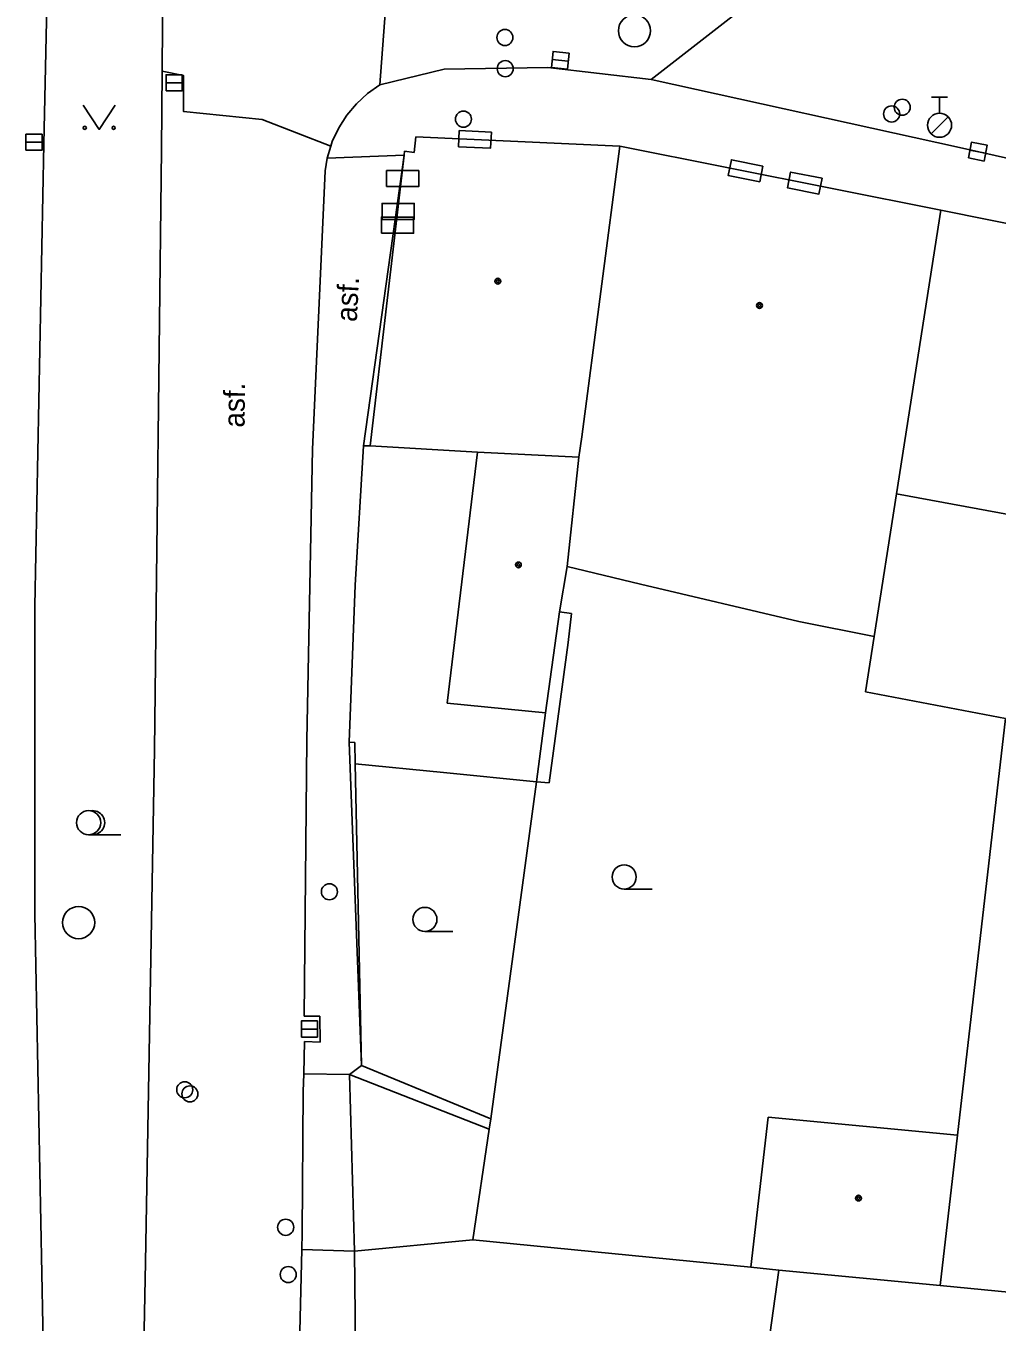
# Model space of a CAD drawing. Extents: x -596229 to -595156, y -1161237 to -1159376.
# Drawn here: x -595372.57 to -595342.36, y -1160923.46 to -1160883.13 of the extents above; entities that cross this region are included whole.
import ezdxf

# ---------------------------------------------------------------- set-up
doc = ezdxf.new("R2010")
doc.units = 0
for name, color, linetype in [('DOP - kresba z DSPS bez souradnic', 7, 'Continuous'), ('DOP - rozhrani ploch obecne', 7, 'Continuous'), ('Level 24', 7, 'Continuous'), ('Level 27', 7, 'Continuous'), ('Level 28', 7, 'Continuous'), ('Level 31', 7, 'Continuous'), ('Level 36', 7, 'Continuous'), ('Level 39', 7, 'Continuous'), ('Specificka linie pasportu komunikaci', 7, 'Continuous'), ('TM - budovy zdene_ betonove - VP', 7, 'Continuous'), ('TM - komunikace - VP', 7, 'Continuous'), ('TM - plot drateny_ kovovy - VP', 7, 'Continuous'), ('TM - plot zdeny_ ohradni zed - VP', 7, 'Continuous'), ('TM - popis povrchu', 7, 'Continuous'), ('TM - rozhrani mezi zpev. plochami mezi sebou - VP', 7, 'Continuous'), ('TM - rozhrani ploch obecne - VP', 7, 'Continuous'), ('TM - vjezd na pozemek', 7, 'Continuous')]:
    doc.layers.add(name, color=color, linetype=linetype)

msp = doc.modelspace()

# ---------------------------------------------------------------- linework, layer by layer
at = {"layer": 'DOP - kresba z DSPS bez souradnic'}
for points in [[(-595355.97, -1160901.36), (-595355.6, -1160901.41)], [(-595355.6, -1160901.41), (-595355.7, -1160902.31)], [(-595355.7, -1160902.31), (-595356.29, -1160906.68)], [(-595356.29, -1160906.68), (-595356.69, -1160906.65)]]:
    msp.add_lwpolyline(points, dxfattribs=at)
at = {"layer": 'DOP - rozhrani ploch obecne'}
for points in [[(-595346.45, -1160903.85), (-595346.18, -1160902.13)], [(-595342.1, -1160904.68), (-595346.45, -1160903.85)], [(-595356.41, -1160904.5), (-595356.69, -1160906.65)], [(-595359.58, -1160906.36), (-595362.33, -1160906.09)], [(-595359.58, -1160906.36), (-595356.69, -1160906.65)], [(-595356.69, -1160906.65), (-595358.11, -1160917.14)], [(-595350.02, -1160921.75), (-595358.67, -1160920.9)]]:
    msp.add_lwpolyline(points, dxfattribs=at)
at = {"layer": 'Level 24'}
for points in [[(-595358.091, -1160886.433), (-595359.09, -1160886.388), (-595359.113, -1160886.887), (-595358.114, -1160886.933)], [(-595349.643, -1160887.491), (-595350.623, -1160887.296), (-595350.721, -1160887.786), (-595349.74, -1160887.981)], [(-595361.35, -1160888.13), (-595360.35, -1160888.13), (-595360.35, -1160887.63), (-595361.35, -1160887.63)], [(-595347.804, -1160887.872), (-595348.785, -1160887.676), (-595348.882, -1160888.167), (-595347.902, -1160888.362)], [(-595361.49, -1160889.15), (-595360.49, -1160889.15), (-595360.49, -1160888.65), (-595361.49, -1160888.65)], [(-595361.51, -1160889.58), (-595360.51, -1160889.58), (-595360.51, -1160889.08), (-595361.51, -1160889.08)]]:
    msp.add_lwpolyline(points, close=True, dxfattribs=at)
at = {"layer": 'Level 27'}
for p, q in [((-595356.199, -1160884.173), (-595355.701, -1160884.227)), ((-595368.21, -1160884.9), (-595367.71, -1160884.9)), ((-595372.57, -1160886.75), (-595372.07, -1160886.75)), ((-595343.205, -1160886.993), (-595342.715, -1160887.087)), ((-595364, -1160914.34), (-595363.5, -1160914.34))]:
    msp.add_line(p, q, dxfattribs=at)
for points in [[(-595356.225, -1160884.422), (-595355.728, -1160884.475), (-595355.675, -1160883.978), (-595356.172, -1160883.925)], [(-595368.21, -1160885.15), (-595367.71, -1160885.15), (-595367.71, -1160884.65), (-595368.21, -1160884.65)], [(-595372.57, -1160887), (-595372.07, -1160887), (-595372.07, -1160886.5), (-595372.57, -1160886.5)], [(-595343.253, -1160887.238), (-595342.762, -1160887.333), (-595342.667, -1160886.842), (-595343.158, -1160886.747)], [(-595364, -1160914.59), (-595363.5, -1160914.59), (-595363.5, -1160914.09), (-595364, -1160914.09)]]:
    msp.add_lwpolyline(points, close=True, dxfattribs=at)
for centre in [(-595353.64, -1160883.28), (-595370.93, -1160911.03)]:
    msp.add_circle(centre, 0.5, dxfattribs=at)
at = {"layer": 'Level 28'}
for p, q in [((-595344.4, -1160885.345), (-595343.9, -1160885.345)), ((-595344.15, -1160885.845), (-595344.15, -1160885.345)), ((-595344.408, -1160886.492), (-595343.878, -1160885.962))]:
    msp.add_line(p, q, dxfattribs=at)
for centre, radius in [((-595357.67, -1160883.49), 0.25), ((-595357.66, -1160884.46), 0.25), ((-595345.31, -1160885.66), 0.25), ((-595345.64, -1160885.87), 0.25), ((-595344.15, -1160886.22), 0.375)]:
    msp.add_circle(centre, radius, dxfattribs=at)
at = {"layer": 'Level 31'}
for centre in [(-595358.96, -1160886.03), (-595363.13, -1160910.07), (-595367.63, -1160916.23), (-595367.47, -1160916.36), (-595364.49, -1160920.51), (-595364.41, -1160921.98)]:
    msp.add_circle(centre, 0.25, dxfattribs=at)
at = {"layer": 'Level 36'}
for p, q in [((-595370.62, -1160908.295), (-595369.62, -1160908.295)), ((-595353.96, -1160909.985), (-595353.085, -1160909.985)), ((-595360.16, -1160911.305), (-595359.285, -1160911.305))]:
    msp.add_line(p, q, dxfattribs=at)
msp.add_lwpolyline([(-595370.79, -1160885.6), (-595370.29, -1160886.35), (-595369.79, -1160885.6)], dxfattribs=at)
for centre, radius in [((-595370.74, -1160886.3), 0.05), ((-595369.841, -1160886.3), 0.05), ((-595370.62, -1160907.92), 0.375), ((-595353.96, -1160909.61), 0.375), ((-595360.16, -1160910.93), 0.375)]:
    msp.add_circle(centre, radius, dxfattribs=at)
msp.add_arc((-595370.495, -1160907.92), 0.375, 260.4059, 99.5941, dxfattribs=at)
at = {"layer": 'Level 39'}
for centre, radius in [((-595357.89, -1160891.07), 0.09), ((-595357.89, -1160891.07), 0.0398), ((-595349.75, -1160891.83), 0.09), ((-595349.75, -1160891.83), 0.0398), ((-595357.25, -1160899.9), 0.09), ((-595357.25, -1160899.9), 0.0398), ((-595346.67, -1160919.6), 0.09), ((-595346.67, -1160919.6), 0.0398)]:
    msp.add_circle(centre, radius, dxfattribs=at)
at = {"layer": 'Specificka linie pasportu komunikaci'}
for points in [[(-595361.56, -1160884.96), (-595361.06, -1160878.3)], [(-595353.12, -1160884.8), (-595348.23, -1160880.98)], [(-595362.5, -1160915.76), (-595358.16, -1160917.46)], [(-595358.67, -1160920.9), (-595362.35, -1160921.25)]]:
    msp.add_lwpolyline(points, dxfattribs=at)
at = {"layer": 'TM - budovy zdene_ betonove - VP'}
for points in [[(-595360.44, -1160886.58), (-595360.49, -1160887.07)], [(-595354.1, -1160886.87), (-595360.44, -1160886.58)], [(-595361.86, -1160896.2), (-595360.8, -1160887.15)], [(-595360.49, -1160887.07), (-595360.79, -1160887.03)], [(-595354.1, -1160886.87), (-595355.28, -1160895.92)], [(-595354.1, -1160886.87), (-595344.11, -1160888.86)], [(-595345.49, -1160897.69), (-595344.11, -1160888.86)], [(-595344.11, -1160888.86), (-595335.25, -1160890.65)], [(-595355.28, -1160895.92), (-595355.37, -1160896.55)], [(-595358.52, -1160896.39), (-595361.86, -1160896.2)], [(-595359.47, -1160904.2), (-595358.52, -1160896.39)], [(-595355.37, -1160896.55), (-595358.52, -1160896.39)], [(-595355.73, -1160899.95), (-595355.37, -1160896.55)], [(-595345.49, -1160897.69), (-595346.18, -1160902.13)], [(-595336.94, -1160899.26), (-595345.49, -1160897.69)], [(-595355.73, -1160899.95), (-595355.97, -1160901.36)], [(-595353.45, -1160900.5), (-595355.73, -1160899.95)], [(-595348.53, -1160901.66), (-595353.45, -1160900.5)], [(-595355.97, -1160901.36), (-595356.41, -1160904.5)], [(-595346.18, -1160902.13), (-595348.53, -1160901.66)], [(-595356.41, -1160904.5), (-595359.47, -1160904.2)], [(-595343.59, -1160917.64), (-595342.1, -1160904.68)], [(-595349.48, -1160917.08), (-595350.02, -1160921.75)], [(-595343.59, -1160917.64), (-595349.48, -1160917.08)], [(-595344.13, -1160922.32), (-595343.59, -1160917.64)], [(-595350.02, -1160921.75), (-595349.15, -1160921.84)], [(-595349.15, -1160921.84), (-595349.82, -1160926.69)], [(-595344.13, -1160922.32), (-595349.15, -1160921.84)], [(-595339.78, -1160922.75), (-595344.13, -1160922.32)]]:
    msp.add_lwpolyline(points, dxfattribs=at)
at = {"layer": 'TM - komunikace - VP'}
for points in [[(-595372.01, -1160925.14), (-595372.29, -1160910.77), (-595372.29, -1160901.18), (-595372.01, -1160886.81), (-595371.61, -1160868.12), (-595371.25, -1160851.99)], [(-595368.33, -1160884.54), (-595368.28, -1160877.25)], [(-595369.09, -1160933.67), (-595368.85, -1160921.59), (-595368.57, -1160905.64), (-595368.35, -1160886.98), (-595368.33, -1160884.54)], [(-595361.56, -1160884.96), (-595359.56, -1160884.48), (-595356.33, -1160884.42), (-595353.12, -1160884.8)], [(-595361.56, -1160884.96), (-595361.94, -1160885.23), (-595362.29, -1160885.55), (-595362.59, -1160885.91), (-595362.84, -1160886.3), (-595363.04, -1160886.73), (-595363.09, -1160886.87)], [(-595353.12, -1160884.8), (-595343.53, -1160886.91), (-595316.34, -1160893.01), (-595286.05, -1160899.83), (-595268.67, -1160903.76), (-595251.31, -1160907.63), (-595245.08, -1160908.82)], [(-595363.09, -1160886.87), (-595363.2, -1160887.24)], [(-595363.2, -1160887.24), (-595363.26, -1160887.64), (-595363.28, -1160888.11)], [(-595363.91, -1160913.94), (-595363.83, -1160905.35), (-595363.66, -1160896.3), (-595363.28, -1160888.11)], [(-595363.93, -1160915.73), (-595363.9, -1160914.73)], [(-595363.99, -1160921.2), (-595363.98, -1160920.68), (-595363.95, -1160916.28), (-595363.93, -1160915.73)], [(-595364.06, -1160924.18), (-595363.99, -1160921.2)]]:
    msp.add_lwpolyline(points, dxfattribs=at)
at = {"layer": 'TM - plot drateny_ kovovy - VP'}
msp.add_lwpolyline([(-595362.35, -1160921.25), (-595362.21, -1160934.21)], dxfattribs=at)
at = {"layer": 'TM - plot zdeny_ ohradni zed - VP'}
for points in [[(-595362.51, -1160905.42), (-595362.33, -1160900.53), (-595362.07, -1160896.19)], [(-595362.07, -1160896.19), (-595361.86, -1160896.2)], [(-595362.33, -1160906.09), (-595362.34, -1160905.43), (-595362.51, -1160905.42)], [(-595362.13, -1160915.48), (-595362.33, -1160906.09)], [(-595358.11, -1160917.14), (-595362.13, -1160915.48)]]:
    msp.add_lwpolyline(points, dxfattribs=at)
at = {"layer": 'TM - rozhrani mezi zpev. plochami mezi sebou - VP'}
msp.add_lwpolyline([(-595362.35, -1160921.25), (-595362.5, -1160915.76)], dxfattribs=at)
at = {"layer": 'TM - rozhrani ploch obecne - VP'}
for points in [[(-595368.33, -1160884.54), (-595367.67, -1160884.67), (-595367.67, -1160885.79), (-595365.22, -1160886.04), (-595363.09, -1160886.87)], [(-595360.8, -1160887.15), (-595363.2, -1160887.24)], [(-595362.07, -1160896.19), (-595360.8, -1160887.15)], [(-595360.8, -1160887.15), (-595360.79, -1160887.03)], [(-595362.13, -1160915.48), (-595362.51, -1160905.42)], [(-595363.43, -1160913.94), (-595363.91, -1160913.94)], [(-595363.43, -1160913.94), (-595363.42, -1160914.75)], [(-595363.42, -1160914.75), (-595363.9, -1160914.73)], [(-595362.5, -1160915.76), (-595363.93, -1160915.73)], [(-595362.5, -1160915.76), (-595362.13, -1160915.48)], [(-595363.99, -1160921.2), (-595362.35, -1160921.25)]]:
    msp.add_lwpolyline(points, dxfattribs=at)
at = {"layer": 'TM - vjezd na pozemek'}
for points in [[(-595358.11, -1160917.14), (-595358.16, -1160917.46)], [(-595358.16, -1160917.46), (-595358.67, -1160920.9)]]:
    msp.add_lwpolyline(points, dxfattribs=at)

# ---------------------------------------------------------------- texts
at = {"layer": 'TM - popis povrchu'}
for rotation, p in [(86.93, (-595362.28, -1160892.35)), (89.4, (-595365.77, -1160895.63))]:
    msp.add_text('asf.', height=0.65, rotation=rotation, dxfattribs=at).set_placement(p)

doc.saveas('drawing.dxf')
